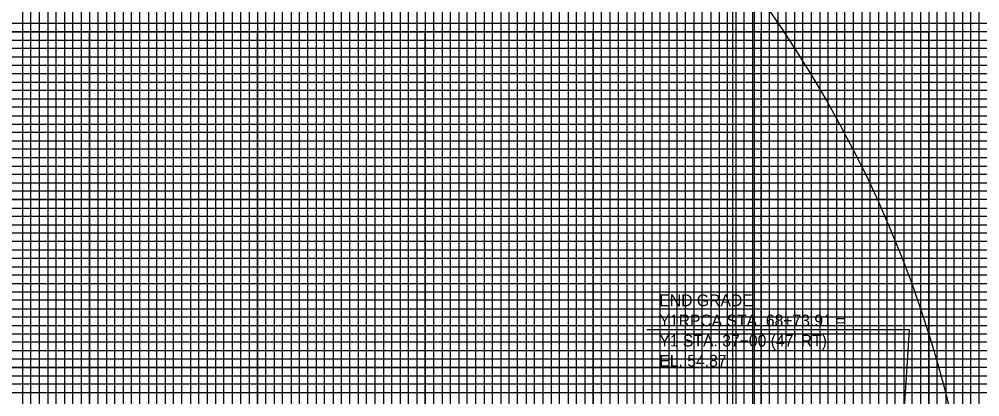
# Model space of a CAD drawing. Extents: x 2345490 to 2436403, y 465165 to 573888.
# Drawn here: x 2417253 to 2417826, y 545188 to 545413 of the extents above; entities that cross this region are included whole.
import ezdxf

# ---------------------------------------------------------------- set-up
doc = ezdxf.new("R2010")
doc.units = 0
for name, color, linetype in [('Old_Level_2', 7, 'Continuous'), ('Old_Level_41', 7, 'Continuous'), ('Old_Level_42', 7, 'Continuous'), ('Old_Level_43', 7, 'Continuous'), ('Old_Level_50', 7, 'Continuous'), ('Old_Level_51', 7, 'Continuous'), ('Old_Level_57', 7, 'Continuous'), ('Old_Level_62', 7, 'Continuous')]:
    doc.layers.add(name, color=color, linetype=linetype)

msp = doc.modelspace()

# ---------------------------------------------------------------- linework, layer by layer
at = {"layer": 'Old_Level_2'}
for q in [(2417627.2825, 545228.014), (2417769.235, 545004.2295)]:
    msp.add_line((2417783.576, 545228.014), q, dxfattribs=at)
at = {"layer": 'Old_Level_41'}
for points in [[(2417270.325, 545880.52975), (2417270.325, 544855.52975), (2417320.325, 544855.52975), (2417320.325, 545880.52975)], [(2417295.325, 545880.52975), (2417295.325, 544855.52975), (2417345.325, 544855.52975), (2417345.325, 545880.52975)], [(2417370.325, 545880.52975), (2417370.325, 544855.52975), (2417420.325, 544855.52975), (2417420.325, 545880.52975)], [(2417395.325, 545880.52975), (2417395.325, 544855.52975), (2417445.325, 544855.52975), (2417445.325, 545880.52975)], [(2417470.325, 545880.52975), (2417470.325, 544855.52975), (2417520.325, 544855.52975), (2417520.325, 545880.52975)], [(2417495.325, 545880.52975), (2417495.325, 544855.52975), (2417545.325, 544855.52975), (2417545.325, 545880.52975)], [(2417570.325, 545880.52975), (2417570.325, 544855.52975), (2417620.325, 544855.52975), (2417620.325, 545880.52975)], [(2417595.325, 545880.52975), (2417595.325, 544855.52975), (2417645.325, 544855.52975), (2417645.325, 545880.52975)], [(2417670.325, 545880.52975), (2417670.325, 544855.52975), (2417720.325, 544855.52975), (2417720.325, 545880.52975)], [(2417695.325, 545880.52975), (2417695.325, 544855.52975), (2417745.325, 544855.52975), (2417745.325, 545880.52975)], [(2417770.325, 545742.97975), (2417770.325, 544855.52975), (2417820.325, 544855.52975), (2417820.325, 545742.97975)], [(2417945.325, 545380.52975), (2416445.325, 545380.52975), (2416445.325, 545330.52975), (2417945.325, 545330.52975)], [(2417945.325, 545280.52975), (2416445.325, 545280.52975), (2416445.325, 545230.52975), (2417945.325, 545230.52975)], [(2417945.325, 545205.52975), (2416445.325, 545205.52975), (2416445.325, 545255.52975), (2417945.325, 545255.52975)]]:
    msp.add_lwpolyline(points, dxfattribs=at)
at = {"layer": 'Old_Level_42'}
for points in [[(2417795.325, 545742.97975), (2417795.325, 544855.52975), (2417845.325, 544855.52975), (2417845.325, 545742.97975)], [(2417945.325, 545405.52975), (2416445.325, 545405.52975), (2416445.325, 545455.52975), (2417945.325, 545455.52975)], [(2417945.325, 545305.52975), (2416445.325, 545305.52975), (2416445.325, 545355.52975), (2417945.325, 545355.52975)]]:
    msp.add_lwpolyline(points, dxfattribs=at)
at = {"layer": 'Old_Level_43'}
for points in [[(2417255.325, 545880.52975), (2417255.325, 544855.52975), (2417260.325, 544855.52975), (2417260.325, 545880.52975)], [(2417265.325, 545880.52975), (2417265.325, 544855.52975), (2417275.325, 544855.52975), (2417275.325, 545880.52975)], [(2417280.325, 545880.52975), (2417280.325, 544855.52975), (2417285.325, 544855.52975), (2417285.325, 545880.52975)], [(2417290.325, 545880.52975), (2417290.325, 544855.52975), (2417300.325, 544855.52975), (2417300.325, 545880.52975)], [(2417305.325, 545880.52975), (2417305.325, 544855.52975), (2417310.325, 544855.52975), (2417310.325, 545880.52975)], [(2417315.325, 545880.52975), (2417315.325, 544855.52975), (2417325.325, 544855.52975), (2417325.325, 545880.52975)], [(2417330.325, 545880.52975), (2417330.325, 544855.52975), (2417335.325, 544855.52975), (2417335.325, 545880.52975)], [(2417340.325, 545880.52975), (2417340.325, 544855.52975), (2417350.325, 544855.52975), (2417350.325, 545880.52975)], [(2417355.325, 545880.52975), (2417355.325, 544855.52975), (2417360.325, 544855.52975), (2417360.325, 545880.52975)], [(2417365.325, 545880.52975), (2417365.325, 544855.52975), (2417375.325, 544855.52975), (2417375.325, 545880.52975)], [(2417380.325, 545880.52975), (2417380.325, 544855.52975), (2417385.325, 544855.52975), (2417385.325, 545880.52975)], [(2417390.325, 545880.52975), (2417390.325, 544855.52975), (2417400.325, 544855.52975), (2417400.325, 545880.52975)], [(2417405.325, 545880.52975), (2417405.325, 544855.52975), (2417410.325, 544855.52975), (2417410.325, 545880.52975)], [(2417415.325, 545880.52975), (2417415.325, 544855.52975), (2417425.325, 544855.52975), (2417425.325, 545880.52975)], [(2417430.325, 545880.52975), (2417430.325, 544855.52975), (2417435.325, 544855.52975), (2417435.325, 545880.52975)], [(2417440.325, 545880.52975), (2417440.325, 544855.52975), (2417450.325, 544855.52975), (2417450.325, 545880.52975)], [(2417455.325, 545880.52975), (2417455.325, 544855.52975), (2417460.325, 544855.52975), (2417460.325, 545880.52975)], [(2417465.325, 545880.52975), (2417465.325, 544855.52975), (2417475.325, 544855.52975), (2417475.325, 545880.52975)], [(2417480.325, 545880.52975), (2417480.325, 544855.52975), (2417485.325, 544855.52975), (2417485.325, 545880.52975)], [(2417490.325, 545880.52975), (2417490.325, 544855.52975), (2417500.325, 544855.52975), (2417500.325, 545880.52975)], [(2417505.325, 545880.52975), (2417505.325, 544855.52975), (2417510.325, 544855.52975), (2417510.325, 545880.52975)], [(2417515.325, 545880.52975), (2417515.325, 544855.52975)], [(2417515.325, 544855.52975), (2417525.325, 544855.52975), (2417525.325, 545880.52975)], [(2417530.325, 545880.52975), (2417530.325, 544855.52975), (2417535.325, 544855.52975), (2417535.325, 545880.52975)], [(2417540.325, 545880.52975), (2417540.325, 544855.52975), (2417550.325, 544855.52975), (2417550.325, 545880.52975)], [(2417555.325, 545880.52975), (2417555.325, 544855.52975), (2417560.325, 544855.52975), (2417560.325, 545880.52975)], [(2417565.325, 545880.52975), (2417565.325, 544855.52975), (2417575.325, 544855.52975), (2417575.325, 545880.52975)], [(2417580.325, 545880.52975), (2417580.325, 544855.52975), (2417585.325, 544855.52975), (2417585.325, 545880.52975)], [(2417590.325, 545880.52975), (2417590.325, 544855.52975), (2417600.325, 544855.52975), (2417600.325, 545880.52975)], [(2417605.325, 545880.52975), (2417605.325, 544855.52975), (2417610.325, 544855.52975), (2417610.325, 545880.52975)], [(2417615.325, 545880.52975), (2417615.325, 544855.52975), (2417625.325, 544855.52975), (2417625.325, 545880.52975)], [(2417630.325, 545880.52975), (2417630.325, 544855.52975), (2417635.325, 544855.52975), (2417635.325, 545880.52975)], [(2417640.325, 545880.52975), (2417640.325, 544855.52975), (2417650.325, 544855.52975), (2417650.325, 545880.52975)], [(2417655.325, 545880.52975), (2417655.325, 544855.52975), (2417660.325, 544855.52975), (2417660.325, 545880.52975)], [(2417665.325, 545880.52975), (2417665.325, 544855.52975), (2417675.325, 544855.52975), (2417675.325, 545880.52975)], [(2417680.325, 545880.52975), (2417680.325, 544855.52975), (2417685.325, 544855.52975), (2417685.325, 545880.52975)], [(2417690.325, 545880.52975), (2417690.325, 544855.52975), (2417700.325, 544855.52975), (2417700.325, 545880.52975)], [(2417705.325, 545880.52975), (2417705.325, 544855.52975), (2417710.325, 544855.52975), (2417710.325, 545880.52975)], [(2417715.325, 545880.52975), (2417715.325, 544855.52975), (2417725.325, 544855.52975), (2417725.325, 545880.52975)], [(2417730.325, 545880.52975), (2417730.325, 544855.52975), (2417735.325, 544855.52975), (2417735.325, 545880.52975)], [(2417740.325, 545880.52975), (2417740.325, 544855.52975), (2417750.325, 544855.52975), (2417750.325, 545742.97975)], [(2417755.325, 545742.97975), (2417755.325, 544855.52975), (2417760.325, 544855.52975), (2417760.325, 545742.97975)], [(2417765.325, 545742.97975), (2417765.325, 544855.52975), (2417775.325, 544855.52975), (2417775.325, 545742.97975)], [(2417780.325, 545742.97975), (2417780.325, 544855.52975), (2417785.325, 544855.52975), (2417785.325, 545742.97975)], [(2417790.325, 545742.97975), (2417790.325, 544855.52975), (2417800.325, 544855.52975), (2417800.325, 545742.97975)], [(2417805.325, 545742.97975), (2417805.325, 544855.52975), (2417810.325, 544855.52975), (2417810.325, 545742.97975)], [(2417815.325, 545742.97975), (2417815.325, 544855.52975), (2417825.325, 544855.52975), (2417825.325, 545742.97975)], [(2417895.325, 545410.52975), (2416495.325, 545410.52975), (2416495.325, 545400.52975), (2417895.325, 545400.52975)], [(2417895.325, 545395.52975), (2416495.325, 545395.52975), (2416495.325, 545390.52975), (2417895.325, 545390.52975)], [(2417895.325, 545385.52975), (2416495.325, 545385.52975), (2416495.325, 545375.52975), (2417895.325, 545375.52975)], [(2417895.325, 545370.52975), (2416495.325, 545370.52975), (2416495.325, 545365.52975), (2417895.325, 545365.52975)], [(2417895.325, 545360.52975), (2416495.325, 545360.52975)], [(2416495.325, 545350.52975), (2417895.325, 545350.52975)], [(2417895.325, 545345.52975), (2416495.325, 545345.52975), (2416495.325, 545340.52975), (2417895.325, 545340.52975)], [(2417895.325, 545335.52975), (2416495.325, 545335.52975), (2416495.325, 545325.52975), (2417895.325, 545325.52975)], [(2417895.325, 545320.52975), (2416495.325, 545320.52975), (2416495.325, 545315.52975), (2417895.325, 545315.52975)], [(2417895.325, 545310.52975), (2416495.325, 545310.52975), (2416495.325, 545300.52975), (2417895.325, 545300.52975)], [(2417895.325, 545295.52975), (2416495.325, 545295.52975), (2416495.325, 545290.52975), (2417895.325, 545290.52975)], [(2417895.325, 545285.52975), (2416495.325, 545285.52975), (2416495.325, 545275.52975), (2417895.325, 545275.52975)], [(2417895.325, 545270.52975), (2416495.325, 545270.52975), (2416495.325, 545265.52975), (2417895.325, 545265.52975)], [(2417895.325, 545260.52975), (2416495.325, 545260.52975), (2416495.325, 545250.52975), (2417895.325, 545250.52975)], [(2417895.325, 545245.52975), (2416495.325, 545245.52975), (2416495.325, 545240.52975), (2417895.325, 545240.52975)], [(2417895.325, 545235.52975), (2416495.325, 545235.52975), (2416495.325, 545225.52975), (2417895.325, 545225.52975)], [(2417895.325, 545220.52975), (2416495.325, 545220.52975), (2416495.325, 545215.52975), (2417895.325, 545215.52975)], [(2417895.325, 545210.52975), (2416495.325, 545210.52975), (2416495.325, 545200.52975), (2417895.325, 545200.52975)], [(2417895.325, 545195.52975), (2416495.325, 545195.52975), (2416495.325, 545190.52975), (2417895.325, 545190.52975)]]:
    msp.add_lwpolyline(points, dxfattribs=at)
at = {"layer": 'Old_Level_50'}
msp.add_lwpolyline([(2419357.825, 545883.07975), (2417691.325, 545883.07975), (2417691.325, 544827.97975), (2419357.825, 544827.97975)], close=True, dxfattribs=at)
at = {"layer": 'Old_Level_51'}
msp.add_lwpolyline([(2419362.325, 545905.52975), (2417678.325, 545905.52975), (2417678.325, 544805.52975), (2419362.325, 544805.52975)], close=True, dxfattribs=at)
at = {"layer": 'Old_Level_57'}
for p, q in [((2410845.32525, 545405.52975), (2417795.32475, 545405.52975)), ((2417295.32475, 544855.62975), (2417295.32475, 545405.62975)), ((2417295.32475, 544855.52975), (2417295.32475, 545405.52975)), ((2417395.32475, 544855.62975), (2417395.32475, 545405.62975)), ((2417395.32475, 544855.52975), (2417395.32475, 545405.52975)), ((2417495.32475, 544855.62975), (2417495.32475, 545405.62975)), ((2417495.32475, 544855.52975), (2417495.32475, 545405.52975)), ((2417595.32475, 544855.62975), (2417595.32475, 545405.62975)), ((2417595.32475, 544855.52975), (2417595.32475, 545405.52975)), ((2417695.32475, 544855.62975), (2417695.32475, 545405.62975)), ((2417695.32475, 544855.52975), (2417695.32475, 545405.52975)), ((2417795.32475, 544855.62975), (2417795.32475, 545405.62975)), ((2417795.32475, 544855.52975), (2417795.32475, 545405.52975)), ((2410845.32525, 545355.52975), (2417795.32475, 545355.52975)), ((2410845.32525, 545305.52975), (2417795.32475, 545305.52975)), ((2410845.32525, 545255.52975), (2417795.32475, 545255.52975)), ((2410845.32525, 545205.52975), (2417795.32475, 545205.52975))]:
    msp.add_line(p, q, dxfattribs=at)
at = {"layer": 'Old_Level_62'}
msp.add_circle((2417125.67262, 545015.45712), 701.56794, dxfattribs=at)

# ---------------------------------------------------------------- texts
at = {"layer": 'Old_Level_2'}
for s, height, p in [('END GRADE', 7.000001, (2417634.7325, 545242.00275)), ('Y1RPCA STA. 68+73.91 =', 7.0000005, (2417634.7325, 545230.0025)), ("Y1 STA. 37+00 (47' RT)", 7.0000005, (2417634.7325, 545218.0025)), ('EL. 54.87', 7.000001, (2417634.7325, 545206.0025))]:
    msp.add_text(s, height=height, dxfattribs=at).set_placement(p)

doc.saveas('drawing.dxf')
